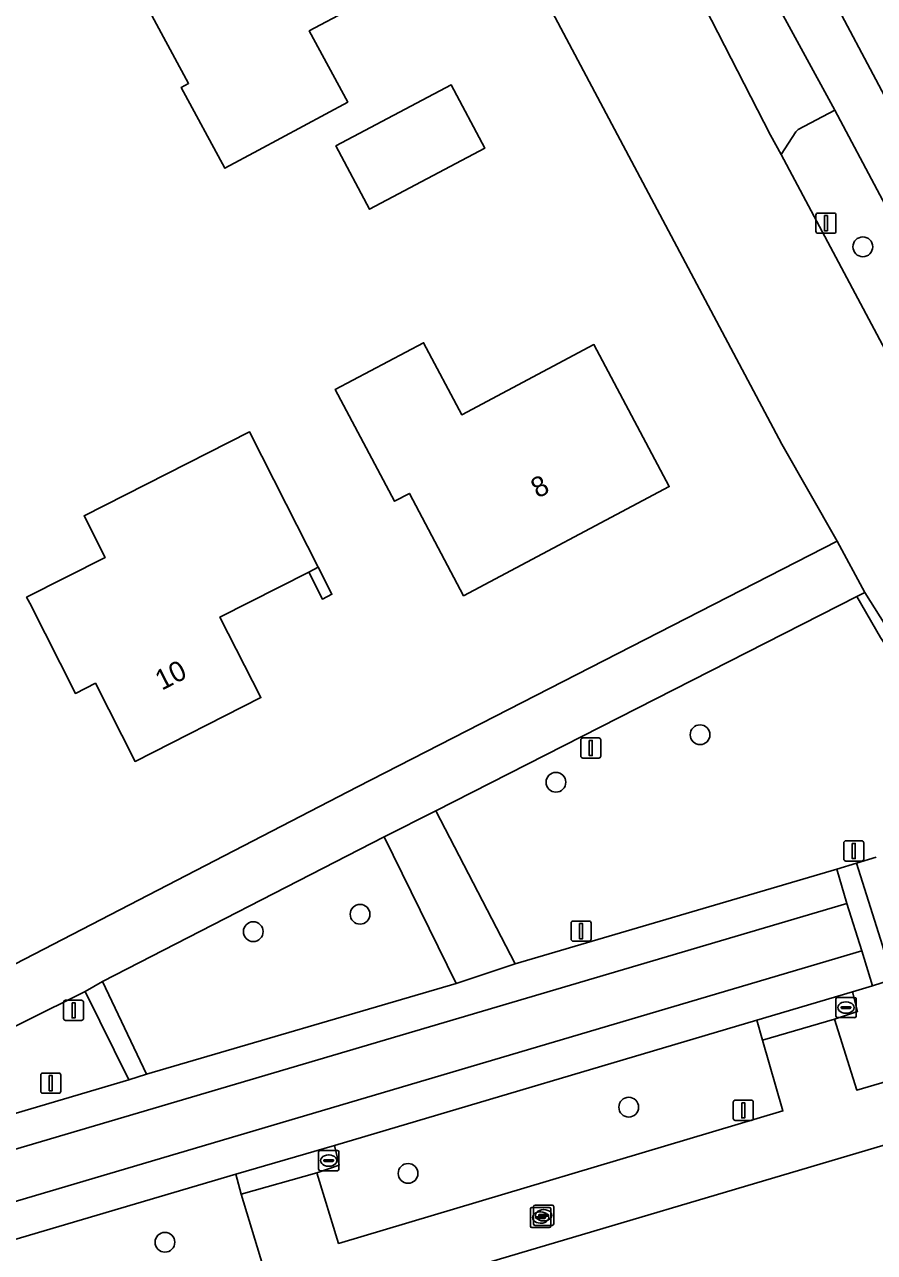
# Model space of a CAD drawing. Extents: x 162417 to 163722, y 384268 to 385417.
# Drawn here: x 163527.9 to 163570, y 384754.1 to 384814.8 of the extents above; entities that cross this region are included whole.
import ezdxf

# ---------------------------------------------------------------- set-up
doc = ezdxf.new("R2010")
doc.units = 0
for name, color, linetype in [('IMGEO_Afsluitpaal', 7, 'Continuous'), ('IMGEO_Berm_groen', 7, 'Continuous'), ('IMGEO_Boom', 7, 'Continuous'), ('IMGEO_Brandkraan', 7, 'Continuous'), ('IMGEO_Erf', 7, 'Continuous'), ('IMGEO_Groenvoorziening', 7, 'Continuous'), ('IMGEO_Kolk', 7, 'Continuous'), ('IMGEO_Lichtmast', 7, 'Continuous'), ('IMGEO_Muur', 7, 'Continuous'), ('IMGEO_Pand', 7, 'Continuous'), ('IMGEO_Pand_nummerreeks', 7, 'Continuous'), ('IMGEO_Rijbaan_lokaal_gesloten', 7, 'Continuous'), ('IMGEO_Rijbaan_lokaal_open', 7, 'Continuous'), ('IMGEO_Voetpad_open', 7, 'Continuous')]:
    doc.layers.add(name, color=color, linetype=linetype)

msp = doc.modelspace()

# ---------------------------------------------------------------- linework, layer by layer
at = {"layer": 'IMGEO_Afsluitpaal'}
for p, q in [((163568.438, 384773.539), (163568.438, 384774.339)), ((163568.438, 384774.339), (163568.438, 384773.539)), ((163568.538, 384774.439), (163569.328, 384774.439)), ((163569.328, 384774.439), (163568.538, 384774.439)), ((163569.428, 384774.339), (163569.428, 384773.539)), ((163569.428, 384773.539), (163569.428, 384774.339)), ((163569.328, 384773.439), (163568.538, 384773.439)), ((163568.538, 384773.439), (163569.328, 384773.439))]:
    msp.add_line(p, q, dxfattribs=at)
msp.add_lwpolyline([(163568.858, 384774.314), (163569.008, 384774.314), (163569.008, 384773.564), (163568.858, 384773.564), (163568.858, 384774.314)], dxfattribs=at)
for centre, start, end in [((163568.538, 384774.339), 90, 180), ((163568.538, 384774.339), 90, 180), ((163569.328, 384774.339), 0, 90), ((163569.328, 384774.339), 360, 90), ((163568.538, 384773.539), 180, 270), ((163568.538, 384773.539), 180, 270), ((163569.328, 384773.539), 270, 0), ((163569.328, 384773.539), 270, 0)]:
    msp.add_arc(centre, 0.1, start, end, dxfattribs=at)
at = {"layer": 'IMGEO_Berm_groen'}
msp.add_lwpolyline([(163567.994, 384810.595), (163566.174, 384809.627), (163566.069, 384809.515), (163565.334, 384808.395), (163571.704, 384796.445), (163573.858, 384792.219), (163576.893, 384793.832)], close=True, dxfattribs=at)
at = {"layer": 'IMGEO_Boom'}
for centre in [(163569.381, 384803.827), (163561.329, 384779.686), (163554.2, 384777.334), (163544.511, 384770.805), (163539.229, 384769.945), (163557.801, 384761.261), (163546.887, 384757.986), (163534.863, 384754.576)]:
    msp.add_circle(centre, 0.489, dxfattribs=at)
at = {"layer": 'IMGEO_Brandkraan'}
for p, q in [((163552.941, 384755.375), (163552.941, 384756.227)), ((163553.016, 384756.301), (163553.868, 384756.301)), ((163553.092, 384755.487), (163553.092, 384756.339)), ((163553.167, 384756.413), (163554.019, 384756.413)), ((163553.429, 384756.081), (163553.454, 384756.081)), ((163553.58, 384756.193), (163553.605, 384756.193)), ((163553.942, 384756.227), (163553.942, 384755.375)), ((163554.093, 384756.339), (163554.093, 384755.487)), ((163553.2, 384755.795), (163553.2, 384755.807)), ((163553.638, 384755.758), (163553.24, 384755.758)), ((163553.243, 384755.844), (163553.641, 384755.844)), ((163553.351, 384755.907), (163553.351, 384755.919)), ((163553.789, 384755.87), (163553.391, 384755.87)), ((163553.394, 384755.956), (163553.792, 384755.956)), ((163553.452, 384755.521), (163553.427, 384755.521)), ((163553.603, 384755.633), (163553.578, 384755.633)), ((163553.684, 384755.807), (163553.684, 384755.795)), ((163553.835, 384755.919), (163553.835, 384755.907)), ((163553.868, 384755.301), (163553.016, 384755.301)), ((163554.019, 384755.413), (163553.167, 384755.413))]:
    msp.add_line(p, q, dxfattribs=at)
for points in [[(163552.941, 384755.375), (163552.941, 384756.227)], [(163553.016, 384756.301), (163553.868, 384756.301)], [(163553.092, 384755.487), (163553.092, 384756.339)], [(163553.167, 384756.413), (163554.019, 384756.413)], [(163553.942, 384756.227), (163553.942, 384755.375)], [(163554.093, 384756.339), (163554.093, 384755.487)], [(163553.868, 384755.301), (163553.016, 384755.301)], [(163554.019, 384755.413), (163553.167, 384755.413)]]:
    msp.add_lwpolyline(points, dxfattribs=at)
for centre, radius, start, end in [((163553.018, 384756.225), 0.0765, 91.55205, 178.44795), ((163553.018, 384756.225), 0.0765, 91.55205, 178.44795), ((163553.169, 384756.337), 0.0765, 91.55205, 178.44795), ((163553.169, 384756.337), 0.0765, 91.55205, 178.44795), ((163553.866, 384756.225), 0.0765, 1.55205, 88.44795), ((163553.866, 384756.225), 0.0765, 1.55205, 88.44795), ((163554.017, 384756.337), 0.0765, 1.55205, 88.44795), ((163554.017, 384756.337), 0.0765, 1.55205, 88.44795), ((163553.169, 384755.489), 0.0765, 181.55205, 268.44795), ((163553.169, 384755.489), 0.0765, 181.55205, 268.44795), ((163553.24, 384755.804), 0.0403, 85.87752, 175.75265), ((163553.237, 384755.794), 0.0366, 178.93798, 274.71019), ((163553.391, 384755.916), 0.0403, 85.87752, 175.75265), ((163553.388, 384755.906), 0.0366, 178.93798, 274.71019), ((163553.641, 384755.801), 0.043, 264.86636, 352.45326), ((163553.645, 384755.806), 0.0386, 1.73085, 96.63898), ((163553.792, 384755.913), 0.043, 264.86636, 352.45326), ((163553.796, 384755.918), 0.0386, 1.73085, 96.63898), ((163554.017, 384755.489), 0.0765, 271.55205, 358.44795), ((163554.017, 384755.489), 0.0765, 271.55205, 358.44795), ((163553.018, 384755.377), 0.0765, 181.55205, 268.44795), ((163553.018, 384755.377), 0.0765, 181.55205, 268.44795), ((163553.866, 384755.377), 0.0765, 271.55205, 358.44795), ((163553.866, 384755.377), 0.0765, 271.55205, 358.44795)]:
    msp.add_arc(centre, radius, start, end, dxfattribs=at)
for centre, major_axis, ratio, start_param, end_param in [((163553.428, 384755.801), (-0.387, 0.002), 0.722429, 4.712389, 7.853982), ((163553.579, 384755.913), (-0.387, 0.002), 0.722429, 4.712389, 7.853982), ((163553.453, 384755.801), (-0.39, 0.002), 0.717154, 1.570796, 4.712389), ((163553.604, 384755.913), (-0.39, 0.002), 0.717154, 1.570796, 4.712389)]:
    msp.add_ellipse(centre, major_axis=major_axis, ratio=ratio, start_param=start_param, end_param=end_param, dxfattribs=at)
at = {"layer": 'IMGEO_Erf'}
for points in [[(163552.107, 384845.87), (163579.211, 384794.807), (163618.849, 384814.904)], [(163463.926, 384825.396), (163473.971, 384812.925), (163477.644, 384808.357), (163478.544, 384807.238), (163482.841, 384801.894), (163483.251, 384801.384), (163487.878, 384795.63), (163490.658, 384792.176), (163500, 384780.574), (163501.192, 384779.094), (163504.115, 384775.46), (163512.497, 384764.123), (163515.109, 384762.248), (163516.079, 384762.732), (163516.622, 384762.752), (163544.387, 384777.107), (163568.118, 384789.259), (163565.372, 384794.06), (163550.928, 384821.281)], [(163629.015, 384762.166), (163620.015, 384779.318), (163597.399, 384769.395), (163594.343, 384768.075), (163593.786, 384767.999), (163590.832, 384766.733), (163590.746, 384767.004), (163574.261, 384760.525), (163544.894, 384751.808), (163508.033, 384740.986), (163472.811, 384730.645), (163473.066, 384729.467), (163473.133, 384728.955)]]:
    msp.add_lwpolyline(points, dxfattribs=at)
for points in [[(163532.3, 384818.834), (163531.918, 384818.629), (163530.228, 384821.767), (163529.477, 384823.162), (163534.923, 384826.096), (163535.656, 384826.491), (163540.057, 384828.862), (163542.968, 384823.457), (163542.956, 384823.451), (163540.002, 384821.86), (163540.941, 384820.117), (163541.403, 384820.366), (163541.589, 384820.021), (163541.624, 384819.955), (163543.984, 384815.575), (163542.003, 384814.509), (163543.9, 384810.988), (163539.498, 384808.616), (163537.826, 384807.716), (163535.672, 384811.715), (163536.03, 384811.908)], [(163543.317, 384808.82), (163549.015, 384811.842), (163550.678, 384808.705), (163544.98, 384805.683)], [(163543.287, 384796.768), (163547.653, 384799.084), (163549.543, 384795.52), (163556.081, 384798.988), (163559.809, 384791.961), (163549.636, 384786.565), (163546.952, 384791.626), (163546.22, 384791.238)], [(163539.051, 384794.672), (163540.862, 384791.099), (163542.447, 384787.973), (163543.123, 384786.639), (163542.654, 384786.401), (163541.978, 384787.735), (163537.585, 384785.508), (163539.606, 384781.522), (163533.387, 384778.369), (163531.425, 384782.238), (163530.433, 384781.735), (163528.172, 384786.195), (163528.022, 384786.491), (163531.908, 384788.462), (163530.864, 384790.521)]]:
    msp.add_lwpolyline(points, close=True, dxfattribs=at)
at = {"layer": 'IMGEO_Groenvoorziening'}
for points in [[(163573.502, 384780.097), (163573.109, 384780.967), (163572.725, 384780.709), (163571.634, 384782.391), (163570.261, 384784.496), (163569.083, 384786.524), (163548.267, 384775.915), (163552.183, 384768.348), (163568.092, 384773.035), (163569.062, 384773.335), (163570.037, 384773.636)], [(163514.748, 384757.246), (163515.737, 384757.479), (163533.078, 384762.613), (163530.914, 384766.989), (163516.316, 384759.734), (163511.41, 384757.182)]]:
    msp.add_lwpolyline(points, dxfattribs=at)
for points in [[(163549.271, 384767.388), (163545.71, 384774.633), (163531.768, 384767.483), (163533.95, 384762.892)], [(163589.443, 384769.361), (163588.13, 384772.356), (163587.711, 384773.394), (163586.937, 384773.041), (163581.233, 384770.888), (163570.834, 384767.574), (163569.865, 384767.265), (163568.864, 384766.976), (163569.11, 384765.991), (163567.982, 384765.62), (163569.077, 384762.111), (163573.24, 384763.319)], [(163565.429, 384761.073), (163564.418, 384764.577), (163564.129, 384765.572), (163543.245, 384759.361), (163543.474, 384758.388), (163542.381, 384758.018), (163543.448, 384754.524)], [(163537.254, 384752.674), (163539.698, 384753.429), (163538.627, 384756.959), (163538.37, 384757.945), (163518.228, 384751.997), (163518.558, 384750.929), (163517.538, 384750.583), (163517.216, 384751.678), (163516.394, 384751.472), (163510.098, 384749.633), (163505.104, 384748.146), (163505.416, 384747.048), (163506.448, 384743.623), (163510.906, 384744.904)]]:
    msp.add_lwpolyline(points, close=True, dxfattribs=at)
at = {"layer": 'IMGEO_Kolk'}
for p, q in [((163568.048, 384765.764), (163568.048, 384766.616)), ((163568.123, 384766.69), (163568.975, 384766.69)), ((163568.536, 384766.47), (163568.561, 384766.47)), ((163569.049, 384766.616), (163569.049, 384765.764)), ((163568.307, 384766.184), (163568.307, 384766.196)), ((163568.745, 384766.147), (163568.347, 384766.147)), ((163568.35, 384766.233), (163568.748, 384766.233)), ((163568.559, 384765.91), (163568.534, 384765.91)), ((163568.791, 384766.196), (163568.791, 384766.184)), ((163568.975, 384765.69), (163568.123, 384765.69)), ((163542.539, 384759.119), (163543.391, 384759.119)), ((163542.464, 384758.193), (163542.464, 384759.045)), ((163542.723, 384758.613), (163542.723, 384758.625)), ((163543.161, 384758.576), (163542.763, 384758.576)), ((163542.766, 384758.662), (163543.164, 384758.662)), ((163542.952, 384758.899), (163542.977, 384758.899)), ((163543.207, 384758.625), (163543.207, 384758.613)), ((163543.465, 384759.045), (163543.465, 384758.193)), ((163543.391, 384758.119), (163542.539, 384758.119)), ((163542.975, 384758.339), (163542.95, 384758.339))]:
    msp.add_line(p, q, dxfattribs=at)
for points in [[(163568.048, 384765.764), (163568.048, 384766.616)], [(163568.123, 384766.69), (163568.975, 384766.69)], [(163569.049, 384766.616), (163569.049, 384765.764)], [(163568.975, 384765.69), (163568.123, 384765.69)], [(163542.539, 384759.119), (163543.391, 384759.119)], [(163542.464, 384758.193), (163542.464, 384759.045)], [(163543.465, 384759.045), (163543.465, 384758.193)], [(163543.391, 384758.119), (163542.539, 384758.119)]]:
    msp.add_lwpolyline(points, dxfattribs=at)
for centre, radius, start, end in [((163568.125, 384766.614), 0.0765, 91.55205, 178.44795), ((163568.125, 384766.614), 0.0765, 91.55205, 178.44795), ((163568.973, 384766.614), 0.0765, 1.55205, 88.44795), ((163568.973, 384766.614), 0.0765, 1.55205, 88.44795), ((163568.347, 384766.193), 0.0403, 85.87752, 175.75265), ((163568.344, 384766.183), 0.0366, 178.93798, 274.71019), ((163568.748, 384766.19), 0.043, 264.86636, 352.45326), ((163568.752, 384766.195), 0.0386, 1.73085, 96.63898), ((163568.125, 384765.766), 0.0765, 181.55205, 268.44795), ((163568.125, 384765.766), 0.0765, 181.55205, 268.44795), ((163568.973, 384765.766), 0.0765, 271.55205, 358.44795), ((163568.973, 384765.766), 0.0765, 271.55205, 358.44795), ((163542.541, 384759.043), 0.0765, 91.55205, 178.44795), ((163542.541, 384759.043), 0.0765, 91.55205, 178.44795), ((163543.389, 384759.043), 0.0765, 1.55205, 88.44795), ((163543.389, 384759.043), 0.0765, 1.55205, 88.44795), ((163542.763, 384758.622), 0.0403, 85.87752, 175.75265), ((163542.76, 384758.612), 0.0366, 178.93798, 274.71019), ((163543.164, 384758.619), 0.043, 264.86636, 352.45326), ((163543.168, 384758.624), 0.0386, 1.73085, 96.63898), ((163542.541, 384758.195), 0.0765, 181.55205, 268.44795), ((163542.541, 384758.195), 0.0765, 181.55205, 268.44795), ((163543.389, 384758.195), 0.0765, 271.55205, 358.44795), ((163543.389, 384758.195), 0.0765, 271.55205, 358.44795)]:
    msp.add_arc(centre, radius, start, end, dxfattribs=at)
for centre, major_axis, ratio, start_param, end_param in [((163568.535, 384766.19), (-0.387, 0.002), 0.722429, 4.712389, 7.853982), ((163568.56, 384766.19), (-0.39, 0.002), 0.717154, 1.570796, 4.712389), ((163542.951, 384758.619), (-0.387, 0.002), 0.722429, 4.712389, 7.853982), ((163542.976, 384758.619), (-0.39, 0.002), 0.717154, 1.570796, 4.712389)]:
    msp.add_ellipse(centre, major_axis=major_axis, ratio=ratio, start_param=start_param, end_param=end_param, dxfattribs=at)
at = {"layer": 'IMGEO_Lichtmast'}
for p, q in [((163567.062, 384804.596), (163567.062, 384805.396)), ((163567.062, 384805.396), (163567.062, 384804.596)), ((163567.162, 384805.496), (163567.952, 384805.496)), ((163567.952, 384805.496), (163567.162, 384805.496)), ((163568.052, 384805.396), (163568.052, 384804.596)), ((163568.052, 384804.596), (163568.052, 384805.396)), ((163567.952, 384804.496), (163567.162, 384804.496)), ((163567.162, 384804.496), (163567.952, 384804.496)), ((163555.429, 384778.63), (163555.429, 384779.43)), ((163555.429, 384779.43), (163555.429, 384778.63)), ((163555.529, 384779.53), (163556.319, 384779.53)), ((163556.319, 384779.53), (163555.529, 384779.53)), ((163556.419, 384779.43), (163556.419, 384778.63)), ((163556.419, 384778.63), (163556.419, 384779.43)), ((163556.319, 384778.53), (163555.529, 384778.53)), ((163555.529, 384778.53), (163556.319, 384778.53)), ((163554.951, 384769.572), (163554.951, 384770.372)), ((163554.951, 384770.372), (163554.951, 384769.572)), ((163555.051, 384770.472), (163555.841, 384770.472)), ((163555.841, 384770.472), (163555.051, 384770.472)), ((163555.941, 384770.372), (163555.941, 384769.572)), ((163555.941, 384769.572), (163555.941, 384770.372)), ((163555.841, 384769.472), (163555.051, 384769.472)), ((163555.051, 384769.472), (163555.841, 384769.472)), ((163529.847, 384765.655), (163529.847, 384766.455)), ((163529.847, 384766.455), (163529.847, 384765.655)), ((163529.947, 384766.555), (163530.737, 384766.555)), ((163530.737, 384766.555), (163529.947, 384766.555)), ((163530.837, 384766.455), (163530.837, 384765.655)), ((163530.837, 384765.655), (163530.837, 384766.455)), ((163530.737, 384765.555), (163529.947, 384765.555)), ((163529.947, 384765.555), (163530.737, 384765.555)), ((163528.722, 384762.05), (163528.722, 384762.85)), ((163528.722, 384762.85), (163528.722, 384762.05)), ((163528.822, 384762.95), (163529.612, 384762.95)), ((163529.612, 384762.95), (163528.822, 384762.95)), ((163529.712, 384762.85), (163529.712, 384762.05)), ((163529.712, 384762.05), (163529.712, 384762.85)), ((163529.612, 384761.95), (163528.822, 384761.95)), ((163528.822, 384761.95), (163529.612, 384761.95)), ((163563.072, 384761.609), (163563.862, 384761.609)), ((163563.862, 384761.609), (163563.072, 384761.609)), ((163562.972, 384760.709), (163562.972, 384761.509)), ((163562.972, 384761.509), (163562.972, 384760.709)), ((163563.962, 384761.509), (163563.962, 384760.709)), ((163563.962, 384760.709), (163563.962, 384761.509)), ((163563.862, 384760.609), (163563.072, 384760.609)), ((163563.072, 384760.609), (163563.862, 384760.609))]:
    msp.add_line(p, q, dxfattribs=at)
for points in [[(163567.482, 384805.371), (163567.632, 384805.371), (163567.632, 384804.621), (163567.482, 384804.621), (163567.482, 384805.371)], [(163555.849, 384779.405), (163555.999, 384779.405), (163555.999, 384778.655), (163555.849, 384778.655), (163555.849, 384779.405)], [(163555.371, 384770.347), (163555.521, 384770.347), (163555.521, 384769.597), (163555.371, 384769.597), (163555.371, 384770.347)], [(163530.267, 384766.43), (163530.417, 384766.43), (163530.417, 384765.68), (163530.267, 384765.68), (163530.267, 384766.43)], [(163529.142, 384762.825), (163529.292, 384762.825), (163529.292, 384762.075), (163529.142, 384762.075), (163529.142, 384762.825)], [(163563.392, 384761.484), (163563.542, 384761.484), (163563.542, 384760.734), (163563.392, 384760.734), (163563.392, 384761.484)]]:
    msp.add_lwpolyline(points, dxfattribs=at)
for centre, start, end in [((163567.162, 384805.396), 90, 180), ((163567.162, 384805.396), 90, 180), ((163567.952, 384805.396), 0, 90), ((163567.952, 384805.396), 360, 90), ((163567.162, 384804.596), 180, 270), ((163567.162, 384804.596), 180, 270), ((163567.952, 384804.596), 270, 0), ((163567.952, 384804.596), 270, 0), ((163555.529, 384779.43), 90, 180), ((163555.529, 384779.43), 90, 180), ((163556.319, 384779.43), 0, 90), ((163556.319, 384779.43), 360, 90), ((163555.529, 384778.63), 180, 270), ((163555.529, 384778.63), 180, 270), ((163556.319, 384778.63), 270, 0), ((163556.319, 384778.63), 270, 0), ((163555.051, 384770.372), 90, 180), ((163555.051, 384770.372), 90, 180), ((163555.841, 384770.372), 0, 90), ((163555.841, 384770.372), 360, 90), ((163555.051, 384769.572), 180, 270), ((163555.051, 384769.572), 180, 270), ((163555.841, 384769.572), 270, 0), ((163555.841, 384769.572), 270, 0), ((163529.947, 384766.455), 90, 180), ((163529.947, 384766.455), 90, 180), ((163530.737, 384766.455), 0, 90), ((163530.737, 384766.455), 360, 90), ((163529.947, 384765.655), 180, 270), ((163529.947, 384765.655), 180, 270), ((163530.737, 384765.655), 270, 0), ((163530.737, 384765.655), 270, 0), ((163528.822, 384762.85), 90, 180), ((163528.822, 384762.85), 90, 180), ((163529.612, 384762.85), 0, 90), ((163529.612, 384762.85), 360, 90), ((163528.822, 384762.05), 180, 270), ((163528.822, 384762.05), 180, 270), ((163529.612, 384762.05), 270, 0), ((163529.612, 384762.05), 270, 0), ((163563.072, 384761.509), 90, 180), ((163563.072, 384761.509), 90, 180), ((163563.862, 384761.509), 0, 90), ((163563.862, 384761.509), 360, 90), ((163563.072, 384760.709), 180, 270), ((163563.072, 384760.709), 180, 270), ((163563.862, 384760.709), 270, 0), ((163563.862, 384760.709), 270, 0)]:
    msp.add_arc(centre, 0.1, start, end, dxfattribs=at)
at = {"layer": 'IMGEO_Muur'}
msp.add_lwpolyline([(163542.447, 384787.973), (163541.978, 384787.735), (163542.654, 384786.401), (163543.123, 384786.639)], close=True, dxfattribs=at)
at = {"layer": 'IMGEO_Pand'}
for points in [[(163541.589, 384820.021), (163541.403, 384820.366), (163540.941, 384820.117), (163540.002, 384821.86), (163542.956, 384823.451), (163542.968, 384823.457), (163540.057, 384828.862), (163535.656, 384826.491), (163534.923, 384826.096), (163529.477, 384823.162), (163530.228, 384821.767), (163531.918, 384818.629), (163532.3, 384818.834), (163536.03, 384811.908), (163535.672, 384811.715), (163537.826, 384807.716), (163539.498, 384808.616), (163543.9, 384810.988), (163542.003, 384814.509), (163543.984, 384815.575), (163541.624, 384819.955)], [(163550.678, 384808.705), (163549.015, 384811.842), (163543.317, 384808.82), (163544.98, 384805.683)], [(163549.636, 384786.565), (163559.809, 384791.961), (163556.081, 384798.988), (163549.543, 384795.52), (163547.653, 384799.084), (163543.287, 384796.768), (163546.22, 384791.238), (163546.952, 384791.626)], [(163530.433, 384781.735), (163531.425, 384782.238), (163533.387, 384778.369), (163539.606, 384781.522), (163537.585, 384785.508), (163541.978, 384787.735), (163542.447, 384787.973), (163540.862, 384791.099), (163539.051, 384794.672), (163530.864, 384790.521), (163531.908, 384788.462), (163528.022, 384786.491), (163528.172, 384786.195)]]:
    msp.add_lwpolyline(points, close=True, dxfattribs=at)
at = {"layer": 'IMGEO_Rijbaan_lokaal_gesloten'}
msp.add_lwpolyline([(163550.928, 384821.281), (163565.372, 384794.06), (163568.118, 384789.259), (163569.473, 384786.723), (163573.109, 384780.967), (163577.57, 384783.198), (163577.885, 384783.374), (163575.222, 384789.612), (163573.909, 384792.119), (163573.858, 384792.219), (163571.704, 384796.445), (163565.334, 384808.395), (163564.821, 384809.357), (163560.255, 384818.233)], dxfattribs=at)
for points in [[(163568.591, 384771.342), (163568.092, 384773.035), (163552.183, 384768.348), (163549.271, 384767.388), (163533.95, 384762.892), (163533.078, 384762.613), (163515.737, 384757.479), (163516.247, 384755.862)], [(163568.864, 384766.976), (163569.865, 384767.265), (163569.328, 384768.997), (163516.926, 384753.474), (163517.439, 384751.748), (163518.228, 384751.997), (163538.37, 384757.945), (163543.245, 384759.361), (163564.129, 384765.572)]]:
    msp.add_lwpolyline(points, close=True, dxfattribs=at)
at = {"layer": 'IMGEO_Rijbaan_lokaal_open'}
for points in [[(163569.473, 384786.723), (163569.083, 384786.524), (163570.261, 384784.496), (163571.634, 384782.391), (163572.725, 384780.709), (163573.109, 384780.967)], [(163568.591, 384771.342), (163569.328, 384768.997), (163569.865, 384767.265), (163570.834, 384767.574), (163570.356, 384769.256), (163569.062, 384773.335), (163568.092, 384773.035)], [(163568.591, 384771.342), (163516.247, 384755.862), (163516.926, 384753.474), (163569.328, 384768.997)]]:
    msp.add_lwpolyline(points, close=True, dxfattribs=at)
msp.add_lwpolyline([(163570.037, 384773.636), (163569.062, 384773.335), (163570.356, 384769.256), (163578.774, 384771.95)], dxfattribs=at)
at = {"layer": 'IMGEO_Voetpad_open'}
for points in [[(163552.107, 384845.87), (163518.056, 384909.494), (163515.928, 384908.35), (163515.734, 384908.25), (163517.932, 384903.988), (163518.096, 384903.671), (163526.026, 384888.987), (163529.708, 384881.906), (163534.572, 384872.726), (163538.645, 384865.283), (163538.754, 384865.085), (163542.031, 384858.913), (163545.302, 384852.814), (163550.786, 384842.589), (163554.272, 384836.183), (163560.032, 384825.298), (163562.999, 384819.749), (163567.994, 384810.595), (163576.893, 384793.832), (163577.006, 384793.682), (163579.211, 384794.807)], [(163562.999, 384819.749), (163560.255, 384818.233), (163564.821, 384809.357), (163565.334, 384808.395), (163566.069, 384809.515), (163566.174, 384809.627), (163567.994, 384810.595)], [(163548.267, 384775.915), (163545.71, 384774.633), (163549.271, 384767.388), (163552.183, 384768.348)], [(163531.768, 384767.483), (163530.914, 384766.989), (163533.078, 384762.613), (163533.95, 384762.892)], [(163567.982, 384765.62), (163569.11, 384765.991), (163568.864, 384766.976), (163564.129, 384765.572), (163564.418, 384764.577)], [(163542.381, 384758.018), (163543.474, 384758.388), (163543.245, 384759.361), (163538.37, 384757.945), (163538.627, 384756.959)]]:
    msp.add_lwpolyline(points, close=True, dxfattribs=at)
for points in [[(163649.198, 384795.433), (163599.879, 384773.749), (163598.466, 384777.1), (163594.629, 384775.278), (163595.959, 384772.234), (163593.149, 384771.03), (163591.909, 384773.956), (163588.13, 384772.356), (163589.443, 384769.361), (163573.24, 384763.319), (163569.077, 384762.111), (163567.982, 384765.62), (163564.418, 384764.577), (163565.429, 384761.073), (163543.448, 384754.524), (163542.381, 384758.018), (163538.627, 384756.959), (163539.698, 384753.429), (163537.254, 384752.674), (163510.906, 384744.904)], [(163508.033, 384740.986), (163544.894, 384751.808), (163574.261, 384760.525), (163590.746, 384767.004), (163590.832, 384766.733), (163593.786, 384767.999), (163594.343, 384768.075), (163597.399, 384769.395), (163620.015, 384779.318), (163622.273, 384780.309), (163645.894, 384790.674)], [(163545.71, 384774.633), (163548.267, 384775.915), (163569.083, 384786.524), (163569.473, 384786.723), (163568.118, 384789.259), (163544.387, 384777.107), (163516.622, 384762.752), (163516.079, 384762.732), (163515.109, 384762.248), (163508.773, 384759.09)], [(163511.41, 384757.182), (163516.316, 384759.734), (163530.914, 384766.989), (163531.768, 384767.483), (163545.71, 384774.633)]]:
    msp.add_lwpolyline(points, dxfattribs=at)

# ---------------------------------------------------------------- texts
at = {"layer": 'IMGEO_Pand_nummerreeks'}
for s, rotation, p in [('8', 27.94254, (163553.303, 384791.362)), ('10', 26.88318, (163534.704, 384781.862))]:
    msp.add_text(s, height=1, rotation=rotation, dxfattribs=at).set_placement(p)

doc.saveas('drawing.dxf')
